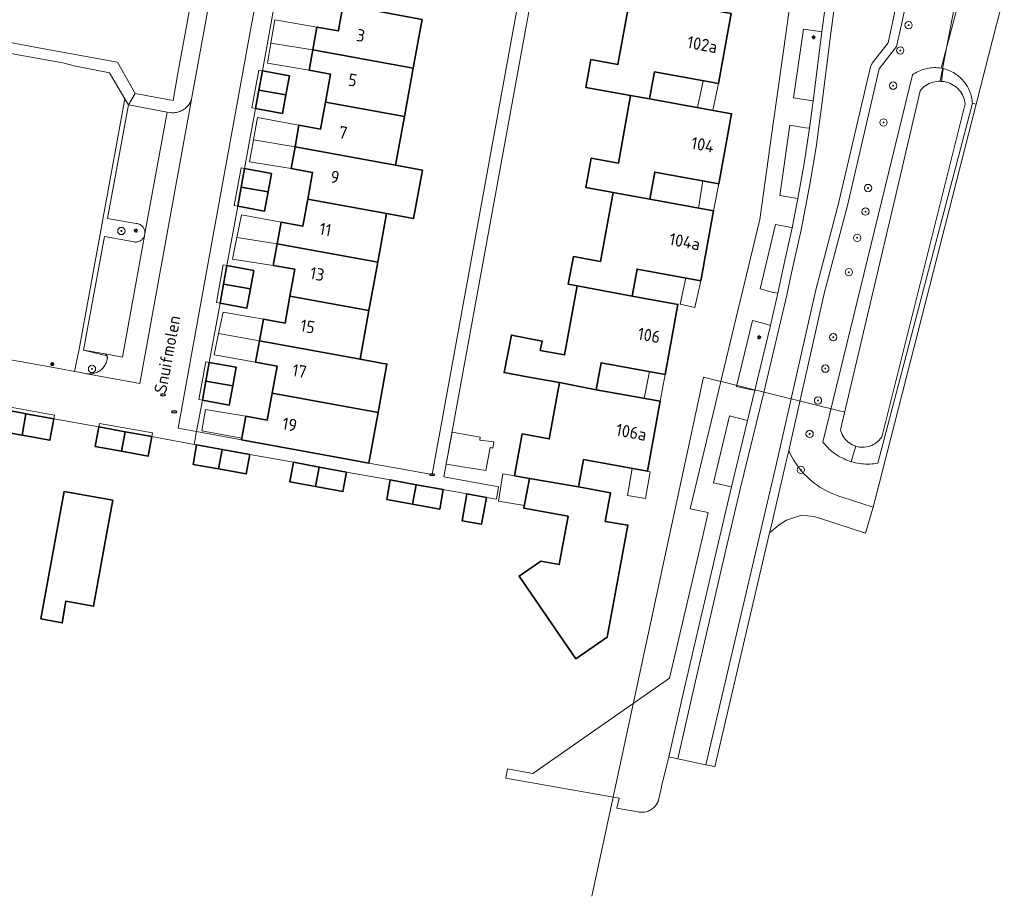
# Model space of a CAD drawing. Header units: metres. Extents: x 152610 to 160096, y 456114 to 462495.
# Tile 310 of 656: x 157500 to 157608, y 459654 to 459751. Entities that reach past the tile are written whole.
import ezdxf
from ezdxf.enums import TextEntityAlignment as Align

# ---------------------------------------------------------------- set-up
doc = ezdxf.new("R2010")
doc.units = ezdxf.units.M
doc.header["$LTSCALE"] = 0.5
doc.layers.get('0').update_dxf_attribs({"linetype": 'CONTINUOUS'})
for name, color, linetype, lineweight in [('B-PV-GR-BEPLANTING_CULTUUR_BOSPLANTSOEN-GV', 251, 'CONTINUOUS', 18), ('B-PV-GR-BOOM-S', 251, 'CONTINUOUS', 25), ('B-PV-GR-HAAG-GV', 251, 'CONTINUOUS', 13), ('B-PV-IE-MEUBILAIR-S', 251, 'CONTINUOUS', 25), ('B-PV-KW-KUNSTWERK_DUIKER-G', 251, 'CONTINUOUS', 18), ('B-PV-OG-BEBOUWING-GV', 6, 'CONTINUOUS', 35), ('B-PV-OG-BEBOUWING-T18', 1, 'CONTINUOUS', 18), ('B-PV-OG-BEBOUWING_OVERBOUWING-GV', 251, 'CONTINUOUS', 18), ('B-PV-OG-BEBOUWING_SCHUUR-GV', 251, 'CONTINUOUS', 18), ('B-PV-OG-TERREIN_BEGROEID-GV', 251, 'CONTINUOUS', 18), ('B-PV-OG-TERREIN_OEVER-GV', 251, 'CONTINUOUS', 18), ('B-PV-OG-TOPOGRAFIE-T18', 1, 'CONTINUOUS', 18), ('B-PV-OG-WATER_SLOOT-GV', 251, 'CONTINUOUS', 18), ('B-PV-VH-GESLOTENVERHARDING_ASFALT-GV', 251, 'CONTINUOUS', 18), ('B-PV-VH-ONVERHARD_ZAND-GV', 251, 'CONTINUOUS', 18), ('B-PV-VH-OPENVERHARDING_BETONSTRAATSTEEN-GV', 251, 'CONTINUOUS', 18), ('B-PV-VH-OPENVERHARDING_TEGEL-GV', 251, 'CONTINUOUS', 18)]:
    doc.layers.add(name, color=color, linetype=linetype, lineweight=lineweight)
doc.styles.add('NLCS-ISO', font='NLCS-ISO.ttf')
doc.styles.add('NLCS-ISO-M750-T18', font='NLCS-ISO.ttf', dxfattribs={"height": 1.35})

# ---------------------------------------------------------------- blocks, each defined once
blk = doc.blocks.new('SIE-MEUBILAIR_PAAL_LICHTMAST-SO')
for points in [[(-0.62, 0), (-1, 0)], [(-0.71, 0.71), (-0.44, 0.44)], [(0, 1), (0, 0.62)], [(0.44, 0.44), (0.71, 0.71)], [(1, 0), (0.62, 0)], [(-0.71, -0.71), (-0.44, -0.44)], [(0, -0.62), (0, -1)], [(0.44, -0.44), (0.71, -0.71)]]:
    blk.add_lwpolyline(points)
blk.add_circle((0, 0), 0.5)
blk = doc.blocks.new('SIE-MEUBILAIR_PUT_RIOOLPUT-SO')
blk.add_ellipse((0, 0), major_axis=(1.25, 0), ratio=0.54)
at = {"style": 'NLCS-ISO'}
blk.add_text('ri', height=0.75, dxfattribs=at).set_placement((-0.04, 0.07), align=Align.MIDDLE_CENTER)
blk = doc.blocks.new('SGR-BOOM_GBKN-SO')
at = {"linetype": 'ByBlock', "lineweight": 18}
h = blk.add_hatch(color=0, dxfattribs=at)
h.dxf.hatch_style = 1
edge = h.paths.add_edge_path()
edge.add_arc((0, 0), 0.25, 0, 360)
at = {"color": 0, "linetype": 'ByBlock', "lineweight": 18}
for radius in [2, 0.25]:
    blk.add_circle((0, 0), radius, dxfattribs=at)
at = {"color": 0, "linetype": 'ByBlock', "lineweight": 18, "style": 'NLCS-ISO'}
blk.add_attdef('SOORT', (2.5, 0), '', height=1.5, dxfattribs=at)

msp = doc.modelspace()

# ---------------------------------------------------------------- linework, layer by layer
at = {"layer": 'B-PV-GR-BEPLANTING_CULTUUR_BOSPLANTSOEN-GV', "flags": 128}
msp.add_lwpolyline([(157603.684, 459755.574), (157600.912, 459745.213), (157601.09, 459745.179), (157601.153, 459745.164), (157601.267, 459745.137), (157601.442, 459745.088), (157601.614, 459745.031), (157601.783, 459744.966), (157601.95, 459744.894), (157602.113, 459744.815), (157602.273, 459744.728), (157602.428, 459744.635), (157602.58, 459744.535), (157602.726, 459744.428), (157602.868, 459744.315), (157603.005, 459744.196), (157603.137, 459744.071), (157603.262, 459743.94), (157603.382, 459743.804), (157603.496, 459743.662), (157603.604, 459743.516), (157603.704, 459743.365), (157603.799, 459743.21), (157603.886, 459743.051), (157603.966, 459742.888), (157604.039, 459742.722), (157604.104, 459742.553), (157604.162, 459742.381), (157604.212, 459742.206), (157604.255, 459742.03), (157604.29, 459741.852), (157604.317, 459741.672), (157604.336, 459741.492), (157604.344, 459741.368), (157604.762, 459741.264), (157606.995, 459750), (157607.78, 459753.07)], dxfattribs=at)
at = {"layer": 'B-PV-GR-HAAG-GV', "flags": 128}
msp.add_lwpolyline([(157511.88, 459741.2), (157511.492, 459741.859), (157509.118, 459728.838), (157508.768, 459726.859), (157506.489, 459714.425), (157505.994, 459711.981), (157506.486, 459711.891), (157507.31, 459711.74), (157507.343, 459711.734), (157507.44, 459711.723), (157507.564, 459711.715), (157507.689, 459711.714), (157507.814, 459711.722), (157507.938, 459711.738), (157508.06, 459711.762), (157508.181, 459711.793), (157508.3, 459711.832), (157508.416, 459711.879), (157508.528, 459711.933), (157508.637, 459711.994), (157508.742, 459712.062), (157508.842, 459712.136), (157508.938, 459712.217), (157509.027, 459712.303), (157509.111, 459712.396), (157509.19, 459712.493), (157509.261, 459712.595), (157509.326, 459712.702), (157509.384, 459712.812), (157509.435, 459712.927), (157509.479, 459713.043), (157509.515, 459713.163), (157509.543, 459713.285), (157509.563, 459713.408), (157509.538, 459713.71), (157506.98, 459714.33), (157509.26, 459726.77), (157512.5, 459726.18), (157512.588, 459726.168), (157512.678, 459726.164), (157512.768, 459726.168), (157512.857, 459726.18), (157512.945, 459726.2), (157513.031, 459726.227), (157513.114, 459726.262), (157513.193, 459726.305), (157513.269, 459726.354), (157513.34, 459726.409), (157513.405, 459726.471), (157513.465, 459726.538), (157513.519, 459726.611), (157513.566, 459726.688), (157513.606, 459726.768), (157513.639, 459726.852), (157513.664, 459726.939), (157513.681, 459727.027), (157513.69, 459727.107), (157513.693, 459727.196), (157513.688, 459727.286), (157513.674, 459727.375), (157513.653, 459727.462), (157513.624, 459727.547), (157513.588, 459727.63), (157513.545, 459727.708), (157513.495, 459727.783), (157513.438, 459727.852), (157513.376, 459727.917), (157513.307, 459727.975), (157513.234, 459728.028), (157513.157, 459728.073), (157513.076, 459728.112), (157512.992, 459728.143), (157512.905, 459728.166), (157512.817, 459728.182), (157512.727, 459728.19), (157509.61, 459728.75)], close=True, dxfattribs=at)
at = {"layer": 'B-PV-KW-KUNSTWERK_DUIKER-G', "flags": 128}
for points in [[(157620.109, 459763.99), (157603.3, 459756.792), (157600.803, 459743.774)], [(157590.379, 459707.543), (157574.907, 459711.371), (157562.659, 459654.486)]]:
    msp.add_lwpolyline(points, dxfattribs=at)
at = {"layer": 'B-PV-OG-BEBOUWING-GV', "flags": 128}
for points in [[(157570.92, 459752.46), (157566.88, 459753.17), (157566.298, 459750), (157565.49, 459745.61), (157562.55, 459746.15), (157561.99, 459743.11), (157566.91, 459742.21), (157568.99, 459741.85), (157569.52, 459744.8), (157576.52, 459743.52), (157577.702, 459750), (157577.92, 459751.19)], [(157544.064, 459750.543), (157535.409, 459752.134), (157535.019, 459750), (157534.89, 459749.29), (157532.53, 459749.72), (157532.076, 459747.226), (157543.091, 459745.216), (157543.965, 459750)], [(157543.091, 459745.216), (157532.076, 459747.226), (157531.67, 459745), (157534.03, 459744.57), (157533.468, 459741.482), (157542.12, 459739.903)], [(157529.52, 459744.39), (157526.57, 459744.92), (157526.182, 459742.811), (157529.131, 459742.273)], [(157529.131, 459742.273), (157526.182, 459742.811), (157525.81, 459740.79), (157528.76, 459740.25)], [(157568.99, 459741.85), (157566.91, 459742.21), (157565.56, 459734.79), (157562.6, 459735.34), (157562.01, 459732.13), (157564.98, 459731.592), (157569.001, 459730.863), (157569.54, 459733.82), (157576.56, 459732.54), (157577.96, 459740.22)], [(157542.12, 459739.903), (157533.468, 459741.482), (157532.93, 459738.53), (157530.57, 459738.96), (157530.136, 459736.6), (157541.149, 459734.591)], [(157541.149, 459734.591), (157530.136, 459736.6), (157529.7, 459734.23), (157532.06, 459733.8), (157531.526, 459730.857), (157540.177, 459729.279), (157543.129, 459728.74), (157544.098, 459734.047), (157541.145, 459734.571)], [(157527.57, 459733.68), (157524.61, 459734.22), (157524.241, 459732.186), (157527.196, 459731.647)], [(157527.196, 459731.647), (157524.241, 459732.186), (157523.86, 459730.09), (157526.81, 459729.55)], [(157569.001, 459730.863), (157564.98, 459731.592), (157563.6, 459724.02), (157560.64, 459724.57), (157560.08, 459721.54), (157561.05, 459721.36), (157567.07, 459720.25), (157567.61, 459723.2), (157574.6, 459721.93), (157575.999, 459729.594)], [(157540.177, 459729.279), (157531.526, 459730.857), (157530.99, 459727.9), (157528.63, 459728.33), (157528.196, 459725.975), (157539.206, 459723.966)], [(157539.206, 459723.966), (157528.196, 459725.975), (157527.76, 459723.61), (157530.12, 459723.18), (157529.585, 459720.232), (157538.235, 459718.653)], [(157525.63, 459723.06), (157522.68, 459723.6), (157522.306, 459721.56), (157525.256, 459721.022)], [(157525.256, 459721.022), (157522.306, 459721.56), (157521.92, 459719.45), (157524.87, 459718.92)], [(157556.16, 459711.3), (157559.12, 459710.76), (157563.14, 459709.99), (157563.68, 459712.94), (157570.69, 459711.66), (157572.089, 459719.324), (157567.07, 459720.25), (157561.05, 459721.36), (157559.67, 459713.8), (157556.998, 459714.289), (157557.199, 459715.317), (157553.854, 459715.972), (157553.049, 459711.867)], [(157538.235, 459718.653), (157529.585, 459720.232), (157529.05, 459717.28), (157526.69, 459717.72), (157526.254, 459715.35), (157537.264, 459713.341)], [(157537.264, 459713.341), (157526.254, 459715.35), (157525.82, 459712.99), (157528.18, 459712.56), (157527.64, 459709.607), (157539.244, 459707.49), (157540.214, 459712.797), (157537.261, 459713.326)], [(157523.69, 459712.44), (157520.74, 459712.98), (157520.368, 459710.934), (157523.319, 459710.396)], [(157523.319, 459710.396), (157520.368, 459710.934), (157519.99, 459708.85), (157522.94, 459708.31)], [(157563.14, 459709.99), (157559.12, 459710.76), (157557.99, 459704.6), (157555.04, 459705.14), (157554.2, 459700.55), (157555.82, 459700.26), (157561.19, 459699.34), (157561.74, 459702.33), (157568.74, 459701.05), (157570.14, 459708.72)], [(157539.244, 459707.49), (157527.64, 459709.607), (157527.1, 459706.65), (157524.74, 459707.08), (157524.27, 459704.5), (157535.28, 459702.49), (157538.231, 459701.949)], [(157500, 459707.476), (157497.891, 459707.859), (157497.46, 459705.5), (157500, 459705.037), (157500.232, 459704.995), (157500.65, 459707.358)], [(157503.71, 459706.8), (157500.65, 459707.358), (157500.232, 459704.995), (157503.27, 459704.44)], [(157511.533, 459705.382), (157508.64, 459705.91), (157508.25, 459703.76), (157511.142, 459703.237)], [(157514.44, 459704.85), (157511.533, 459705.382), (157511.142, 459703.237), (157514.05, 459702.71)], [(157522.159, 459703.449), (157519.36, 459703.96), (157518.97, 459701.81), (157521.768, 459701.304)], [(157525.17, 459702.9), (157522.159, 459703.449), (157521.768, 459701.304), (157524.78, 459700.76)], [(157532.785, 459701.515), (157529.97, 459702.03), (157529.58, 459699.88), (157532.394, 459699.371)], [(157535.77, 459700.97), (157532.785, 459701.515), (157532.394, 459699.371), (157535.38, 459698.83)], [(157543.41, 459699.582), (157540.57, 459700.1), (157540.18, 459697.96), (157543.02, 459697.442)], [(157561.19, 459699.34), (157555.82, 459700.26), (157555.22, 459697), (157560.06, 459696.13), (157559.09, 459690.82), (157557.06, 459691.2), (157554.678, 459689.568), (157560.917, 459680.498), (157564.35, 459682.86), (157566.6, 459695.15), (157564.13, 459695.55), (157564.7, 459698.7)], [(157510.163, 459697.872), (157504.851, 459698.842), (157504.312, 459695.891), (157502.301, 459684.871), (157504.64, 459684.44), (157505.02, 459686.809), (157508.043, 459686.258), (157509.624, 459694.921)], [(157546.38, 459699.04), (157543.41, 459699.582), (157543.02, 459697.442), (157545.99, 459696.9)], [(157551.1, 459698.19), (157548.971, 459698.57), (157548.44, 459695.63), (157550.56, 459695.24)]]:
    msp.add_lwpolyline(points, close=True, dxfattribs=at)
at = {"layer": 'B-PV-OG-BEBOUWING_OVERBOUWING-GV', "flags": 128}
for points in [[(157527.493, 459747.934), (157532.076, 459747.226), (157532.53, 459749.72), (157527.938, 459750.503)], [(157532.076, 459747.226), (157527.493, 459747.934), (157527.116, 459745.761), (157531.67, 459745)], [(157576.52, 459743.52), (157574.841, 459743.827), (157574.242, 459740.896), (157575.909, 459740.593)], [(157525.585, 459737.358), (157530.136, 459736.6), (157530.57, 459738.96), (157526.025, 459739.802)], [(157530.136, 459736.6), (157525.585, 459737.358), (157525.153, 459734.965), (157529.7, 459734.23)], [(157576.56, 459732.54), (157574.811, 459732.859), (157574.357, 459729.892), (157575.999, 459729.594)], [(157523.758, 459726.666), (157528.196, 459725.975), (157528.63, 459728.33), (157524.257, 459729.144)], [(157528.196, 459725.975), (157523.758, 459726.666), (157523.276, 459724.274), (157527.76, 459723.61)], [(157574.6, 459721.93), (157572.963, 459722.227), (157572.324, 459719.366), (157573.946, 459719.004)], [(157521.758, 459716.128), (157526.254, 459715.35), (157526.69, 459717.72), (157522.249, 459718.493)], [(157526.254, 459715.35), (157521.758, 459716.128), (157521.272, 459713.79), (157525.82, 459712.99)], [(157570.69, 459711.66), (157568.959, 459711.976), (157568.389, 459709.038), (157570.14, 459708.72)], [(157524.74, 459707.08), (157520.325, 459707.828), (157519.921, 459705.498), (157524.304, 459704.688)], [(157554.2, 459700.55), (157552.923, 459700.784), (157552.425, 459697.779), (157555.277, 459697.311), (157555.82, 459700.26)], [(157568.74, 459701.05), (157567.078, 459701.354), (157566.559, 459698.395), (157568.521, 459698.051), (157569.037, 459700.996)]]:
    msp.add_lwpolyline(points, close=True, dxfattribs=at)
at = {"layer": 'B-PV-OG-BEBOUWING_SCHUUR-GV', "flags": 128}
msp.add_lwpolyline([(157550.435, 459704.784), (157547.337, 459705.336), (157546.695, 459701.83), (157551.038, 459701.129), (157551.5, 459703.653), (157551.825, 459703.594), (157551.91, 459704.269), (157550.38, 459704.474)], close=True, dxfattribs=at)
at = {"layer": 'B-PV-OG-TERREIN_BEGROEID-GV', "flags": 128}
msp.add_lwpolyline([(157598.41, 459758.53), (157596.574, 459750), (157596.05, 459747.57), (157594.15, 459745.13), (157590.65, 459730.15), (157588.155, 459720.666), (157584.227, 459703.328), (157584.231, 459703.317), (157584.391, 459702.971), (157584.566, 459702.632), (157584.755, 459702.301), (157584.957, 459701.978), (157585.173, 459701.664), (157585.402, 459701.359), (157585.643, 459701.064), (157585.896, 459700.779), (157586.161, 459700.505), (157586.438, 459700.242), (157586.725, 459699.992), (157587.022, 459699.753), (157587.329, 459699.527), (157587.645, 459699.315), (157587.97, 459699.115), (157588.303, 459698.929), (157588.643, 459698.758), (157588.99, 459698.601), (157589.343, 459698.459), (157589.702, 459698.331), (157590.066, 459698.219), (157593.462, 459697.122), (157593.69, 459697.95), (157604.762, 459741.264), (157604.344, 459741.368), (157593.98, 459701.938), (157593.76, 459701.902), (157593.539, 459701.875), (157593.317, 459701.855), (157593.095, 459701.843), (157592.872, 459701.839), (157592.65, 459701.844), (157592.427, 459701.856), (157592.206, 459701.876), (157591.985, 459701.904), (157591.765, 459701.94), (157591.547, 459701.984), (157591.33, 459702.036), (157591.116, 459702.096), (157591.086, 459702.105), (157590.903, 459702.163), (157590.694, 459702.238), (157590.487, 459702.32), (157590.283, 459702.41), (157590.082, 459702.506), (157589.886, 459702.611), (157589.693, 459702.722), (157589.504, 459702.839), (157589.319, 459702.964), (157589.139, 459703.095), (157588.964, 459703.233), (157588.794, 459703.376), (157588.629, 459703.526), (157588.47, 459703.682), (157588.316, 459703.843), (157588.169, 459704.01), (157588.027, 459704.181), (157587.971, 459704.253), (157597.79, 459744.47), (157597.939, 459744.574), (157598.092, 459744.672), (157598.249, 459744.763), (157598.41, 459744.846), (157598.575, 459744.923), (157598.742, 459744.992), (157598.913, 459745.054), (157599.087, 459745.108), (157599.262, 459745.155), (157599.439, 459745.193), (157599.618, 459745.224), (157599.798, 459745.247), (157599.979, 459745.262), (157600.161, 459745.269), (157600.342, 459745.268), (157600.523, 459745.259), (157600.704, 459745.242), (157600.884, 459745.218), (157600.912, 459745.213), (157603.684, 459755.574)], dxfattribs=at)
for points in [[(157587.401, 459749.256), (157585.83, 459749.49), (157584.75, 459741.96), (157586.41, 459741.71), (157586.89, 459741.64), (157587.84, 459749.19)], [(157586.081, 459738.687), (157584.34, 459738.95), (157583.25, 459731.25), (157584.79, 459731.02), (157585.231, 459730.942), (157585.933, 459734.771), (157586.511, 459738.621)], [(157584.151, 459727.815), (157582.77, 459728.08), (157581.08, 459721.05), (157582.53, 459720.65), (157583.03, 459720.548), (157583.811, 459724.139), (157584.6, 459727.728)], [(157581.778, 459717.149), (157580.24, 459717.56), (157578.49, 459710.35), (157579.97, 459710.01), (157580.51, 459709.92), (157582.22, 459717.03)], [(157579.279, 459706.736), (157577.74, 459707.11), (157575.97, 459699.79), (157577.45, 459699.45), (157577.95, 459699.33), (157579.71, 459706.63)]]:
    msp.add_lwpolyline(points, close=True, dxfattribs=at)
at = {"layer": 'B-PV-OG-TERREIN_OEVER-GV', "flags": 128}
for points in [[(157600.342, 459745.268), (157600.161, 459745.269), (157599.979, 459745.262), (157599.798, 459745.247), (157599.618, 459745.224), (157599.439, 459745.193), (157599.262, 459745.155), (157599.087, 459745.108), (157598.913, 459745.054), (157598.742, 459744.992), (157598.575, 459744.923), (157598.41, 459744.846), (157598.249, 459744.763), (157598.092, 459744.672), (157597.939, 459744.574), (157597.79, 459744.47), (157587.971, 459704.253), (157588.027, 459704.181), (157588.169, 459704.01), (157588.316, 459703.843), (157588.47, 459703.682), (157588.629, 459703.526), (157588.794, 459703.376), (157588.964, 459703.233), (157589.139, 459703.095), (157589.319, 459702.964), (157589.504, 459702.839), (157589.693, 459702.722), (157589.886, 459702.611), (157590.082, 459702.506), (157590.283, 459702.41), (157590.487, 459702.32), (157590.694, 459702.238), (157590.903, 459702.163), (157591.086, 459702.105), (157591.562, 459703.8), (157591.375, 459703.869), (157591.194, 459703.953), (157591.021, 459704.051), (157590.856, 459704.163), (157590.7, 459704.287), (157590.555, 459704.424), (157590.422, 459704.571), (157590.3, 459704.729), (157590.192, 459704.896), (157590.098, 459705.072), (157590.017, 459705.254), (157589.952, 459705.442), (157589.916, 459705.574), (157596.3, 459732.717), (157598.629, 459742.745), (157598.769, 459742.903), (157598.92, 459743.051), (157599.081, 459743.187), (157599.253, 459743.31), (157599.433, 459743.42), (157599.622, 459743.516), (157599.817, 459743.598), (157600.017, 459743.665), (157600.222, 459743.716), (157600.43, 459743.751), (157600.641, 459743.771), (157600.852, 459743.775), (157600.957, 459743.768), (157601.153, 459745.164), (157601.09, 459745.179), (157600.912, 459745.213), (157600.884, 459745.218), (157600.704, 459745.242), (157600.523, 459745.259)], [(157601.267, 459745.137), (157601.153, 459745.164), (157600.957, 459743.768), (157601.063, 459743.762), (157601.272, 459743.734), (157601.479, 459743.69), (157601.682, 459743.631), (157601.88, 459743.556), (157602.071, 459743.466), (157602.255, 459743.363), (157602.431, 459743.246), (157602.597, 459743.115), (157602.753, 459742.973), (157602.898, 459742.819), (157603.031, 459742.655), (157603.151, 459742.481), (157603.258, 459742.298), (157603.35, 459742.108), (157603.428, 459741.912), (157603.49, 459741.71), (157603.538, 459741.504), (157603.566, 459741.317), (157594.48, 459704.93), (157594.375, 459704.761), (157594.256, 459704.601), (157594.125, 459704.451), (157593.982, 459704.313), (157593.828, 459704.186), (157593.665, 459704.072), (157593.493, 459703.971), (157593.314, 459703.885), (157593.128, 459703.813), (157592.937, 459703.756), (157592.742, 459703.715), (157592.545, 459703.689), (157592.346, 459703.679), (157592.147, 459703.686), (157591.949, 459703.708), (157591.753, 459703.747), (157591.562, 459703.8), (157591.086, 459702.105), (157591.116, 459702.096), (157591.33, 459702.036), (157591.547, 459701.984), (157591.765, 459701.94), (157591.985, 459701.904), (157592.206, 459701.876), (157592.427, 459701.856), (157592.65, 459701.844), (157592.872, 459701.839), (157593.095, 459701.843), (157593.317, 459701.855), (157593.539, 459701.875), (157593.76, 459701.902), (157593.98, 459701.938), (157604.344, 459741.368), (157604.336, 459741.492), (157604.317, 459741.672), (157604.29, 459741.852), (157604.255, 459742.03), (157604.212, 459742.206), (157604.162, 459742.381), (157604.104, 459742.553), (157604.039, 459742.722), (157603.966, 459742.888), (157603.886, 459743.051), (157603.799, 459743.21), (157603.704, 459743.365), (157603.604, 459743.516), (157603.496, 459743.662), (157603.382, 459743.804), (157603.262, 459743.94), (157603.137, 459744.071), (157603.005, 459744.196), (157602.868, 459744.315), (157602.726, 459744.428), (157602.58, 459744.535), (157602.428, 459744.635), (157602.273, 459744.728), (157602.113, 459744.815), (157601.95, 459744.894), (157601.783, 459744.966), (157601.614, 459745.031), (157601.442, 459745.088)]]:
    msp.add_lwpolyline(points, close=True, dxfattribs=at)
at = {"layer": 'B-PV-OG-WATER_SLOOT-GV', "flags": 128}
msp.add_lwpolyline([(157600.957, 459743.768), (157600.852, 459743.775), (157600.641, 459743.771), (157600.43, 459743.751), (157600.222, 459743.716), (157600.017, 459743.665), (157599.817, 459743.598), (157599.622, 459743.516), (157599.433, 459743.42), (157599.253, 459743.31), (157599.081, 459743.187), (157598.92, 459743.051), (157598.769, 459742.903), (157598.629, 459742.745), (157596.3, 459732.717), (157589.916, 459705.574), (157589.952, 459705.442), (157590.017, 459705.254), (157590.098, 459705.072), (157590.192, 459704.896), (157590.3, 459704.729), (157590.422, 459704.571), (157590.555, 459704.424), (157590.7, 459704.287), (157590.856, 459704.163), (157591.021, 459704.051), (157591.194, 459703.953), (157591.375, 459703.869), (157591.562, 459703.8), (157591.753, 459703.747), (157591.949, 459703.708), (157592.147, 459703.686), (157592.346, 459703.679), (157592.545, 459703.689), (157592.742, 459703.715), (157592.937, 459703.756), (157593.128, 459703.813), (157593.314, 459703.885), (157593.493, 459703.971), (157593.665, 459704.072), (157593.828, 459704.186), (157593.982, 459704.313), (157594.125, 459704.451), (157594.256, 459704.601), (157594.375, 459704.761), (157594.48, 459704.93), (157603.566, 459741.317), (157603.538, 459741.504), (157603.49, 459741.71), (157603.428, 459741.912), (157603.35, 459742.108), (157603.258, 459742.298), (157603.151, 459742.481), (157603.031, 459742.655), (157602.898, 459742.819), (157602.753, 459742.973), (157602.597, 459743.115), (157602.431, 459743.246), (157602.255, 459743.363), (157602.071, 459743.466), (157601.88, 459743.556), (157601.682, 459743.631), (157601.479, 459743.69), (157601.272, 459743.734), (157601.063, 459743.762)], close=True, dxfattribs=at)
at = {"layer": 'B-PV-VH-GESLOTENVERHARDING_ASFALT-GV', "flags": 128}
msp.add_lwpolyline([(157598.866, 459760.768), (157597.855, 459760.946), (157597.432, 459758.74), (157595.596, 459750.21), (157595.121, 459748.004), (157593.361, 459745.744), (157593.176, 459745.358), (157589.683, 459730.404), (157587.188, 459720.92), (157582.874, 459701.884), (157575.153, 459668.893), (157575.721, 459668.769), (157576.13, 459668.68), (157582.131, 459694.321), (157582.294, 459695.016), (157583.848, 459701.656), (157584.227, 459703.328), (157588.155, 459720.666), (157590.65, 459730.15), (157594.15, 459745.13), (157596.05, 459747.57), (157596.574, 459750), (157598.41, 459758.53)], close=True, dxfattribs=at)
for points in [[(157589.273, 459752.308), (157588.832, 459749.065), (157587.882, 459741.515), (157587.503, 459738.496), (157587.227, 459736.551), (157586.92, 459734.611), (157586.582, 459732.676), (157586.212, 459730.746), (157585.576, 459727.512), (157585.181, 459725.719), (157584.788, 459723.925), (157584.397, 459722.131), (157584.007, 459720.337), (157581.482, 459709.686), (157580.682, 459706.396), (157578.923, 459699.099), (157577.343, 459692.429), (157573.795, 459677.118), (157572.071, 459669.563), (157573.802, 459669.187), (157575.153, 459668.893), (157582.874, 459701.884), (157587.188, 459720.92), (157589.683, 459730.404), (157593.176, 459745.358), (157593.361, 459745.744), (157595.121, 459748.004), (157595.596, 459750.21), (157597.432, 459758.74)], [(157588.28, 459752.43), (157587.95, 459750), (157587.84, 459749.19), (157586.89, 459741.64), (157586.511, 459738.621), (157585.933, 459734.771), (157585.231, 459730.942), (157584.6, 459727.728), (157583.811, 459724.139), (157583.03, 459720.548), (157582.22, 459717.03), (157580.51, 459709.92), (157579.71, 459706.63), (157577.95, 459699.33), (157576.37, 459692.66), (157572.82, 459677.34), (157571.094, 459669.776), (157572.071, 459669.563), (157573.795, 459677.118), (157577.343, 459692.429), (157578.923, 459699.099), (157580.682, 459706.396), (157581.482, 459709.686), (157584.007, 459720.337), (157584.397, 459722.131), (157584.788, 459723.925), (157585.181, 459725.719), (157585.576, 459727.512), (157586.212, 459730.746), (157586.582, 459732.676), (157586.92, 459734.611), (157587.227, 459736.551), (157587.503, 459738.496), (157587.882, 459741.515), (157588.832, 459749.065), (157589.273, 459752.308)]]:
    msp.add_lwpolyline(points, dxfattribs=at)
at = {"layer": 'B-PV-VH-ONVERHARD_ZAND-GV', "flags": 128}
msp.add_lwpolyline([(157511.88, 459741.2), (157511.492, 459741.859), (157509.118, 459728.838), (157508.768, 459726.859), (157506.489, 459714.425), (157505.994, 459711.981), (157506.486, 459711.891), (157507.31, 459711.74), (157507.316, 459711.739), (157507.343, 459711.734), (157507.44, 459711.723), (157507.564, 459711.715), (157507.689, 459711.714), (157507.814, 459711.722), (157507.938, 459711.738), (157508.06, 459711.762), (157508.181, 459711.793), (157508.3, 459711.832), (157508.416, 459711.879), (157508.528, 459711.933), (157508.637, 459711.994), (157508.742, 459712.062), (157508.842, 459712.136), (157508.938, 459712.217), (157509.027, 459712.303), (157509.111, 459712.396), (157509.19, 459712.493), (157509.261, 459712.595), (157509.326, 459712.702), (157509.384, 459712.812), (157509.435, 459712.927), (157509.479, 459713.043), (157509.515, 459713.163), (157509.543, 459713.285), (157509.563, 459713.408), (157509.565, 459713.415), (157509.567, 459713.422), (157509.569, 459713.43), (157509.57, 459713.437), (157509.572, 459713.444), (157509.573, 459713.451), (157509.574, 459713.459), (157509.576, 459713.466), (157509.577, 459713.473), (157509.578, 459713.481), (157509.578, 459713.488), (157509.579, 459713.495), (157509.579, 459713.503), (157509.58, 459713.51), (157509.58, 459713.518), (157509.58, 459713.525), (157509.58, 459713.532), (157509.58, 459713.54), (157509.579, 459713.547), (157509.579, 459713.555), (157509.578, 459713.562), (157509.578, 459713.569), (157509.577, 459713.577), (157509.576, 459713.584), (157509.575, 459713.592), (157509.574, 459713.599), (157509.572, 459713.606), (157509.571, 459713.613), (157509.569, 459713.621), (157509.568, 459713.628), (157509.566, 459713.634), (157509.565, 459713.637), (157509.564, 459713.641), (157509.563, 459713.644), (157509.562, 459713.648), (157509.561, 459713.651), (157509.56, 459713.655), (157509.559, 459713.658), (157509.558, 459713.662), (157509.557, 459713.665), (157509.555, 459713.669), (157509.554, 459713.672), (157509.553, 459713.676), (157509.552, 459713.679), (157509.55, 459713.683), (157509.549, 459713.686), (157509.547, 459713.69), (157509.545, 459713.693), (157509.538, 459713.71), (157509.537, 459713.713), (157509.535, 459713.716), (157509.533, 459713.72), (157509.532, 459713.723), (157509.53, 459713.726), (157509.528, 459713.729), (157509.526, 459713.733), (157509.525, 459713.736), (157509.522, 459713.741), (157509.519, 459713.746), (157509.517, 459713.749), (157509.515, 459713.752), (157509.513, 459713.755), (157509.511, 459713.758), (157509.509, 459713.761), (157509.506, 459713.766), (157509.502, 459713.772), (157509.497, 459713.778), (157509.493, 459713.784), (157509.488, 459713.79), (157509.484, 459713.795), (157509.479, 459713.801), (157509.474, 459713.807), (157509.469, 459713.812), (157509.464, 459713.818), (157509.459, 459713.823), (157509.454, 459713.828), (157509.448, 459713.834), (157509.443, 459713.839), (157509.438, 459713.844), (157509.432, 459713.848), (157509.426, 459713.853), (157509.42, 459713.858), (157509.415, 459713.863), (157509.409, 459713.867), (157509.403, 459713.871), (157509.397, 459713.876), (157509.391, 459713.88), (157509.384, 459713.884), (157509.378, 459713.888), (157509.372, 459713.892), (157509.365, 459713.895), (157509.359, 459713.899), (157509.352, 459713.902), (157509.346, 459713.906), (157509.339, 459713.909), (157506.98, 459714.33), (157509.26, 459726.77), (157512.5, 459726.18), (157512.588, 459726.168), (157512.678, 459726.164), (157512.768, 459726.168), (157512.857, 459726.18), (157512.945, 459726.2), (157513.031, 459726.227), (157513.114, 459726.262), (157513.193, 459726.305), (157513.269, 459726.354), (157513.34, 459726.409), (157513.405, 459726.471), (157513.465, 459726.538), (157513.519, 459726.611), (157513.566, 459726.688), (157513.606, 459726.768), (157513.639, 459726.852), (157513.664, 459726.939), (157513.681, 459727.027), (157513.69, 459727.107), (157513.693, 459727.196), (157513.688, 459727.286), (157513.674, 459727.375), (157513.653, 459727.462), (157513.624, 459727.547), (157513.588, 459727.63), (157513.545, 459727.708), (157513.495, 459727.783), (157513.438, 459727.852), (157513.376, 459727.917), (157513.307, 459727.975), (157513.234, 459728.028), (157513.157, 459728.073), (157513.076, 459728.112), (157512.992, 459728.143), (157512.905, 459728.166), (157512.817, 459728.182), (157512.727, 459728.19), (157509.61, 459728.75)], close=True, dxfattribs=at)
at = {"layer": 'B-PV-VH-OPENVERHARDING_BETONSTRAATSTEEN-GV', "flags": 128}
for points in [[(157522.161, 459760.362), (157520.281, 459750), (157518.87, 459742.22), (157518.837, 459741.991), (157513.148, 459710.67), (157507.343, 459711.734), (157507.316, 459711.739), (157507.31, 459711.74), (157506.486, 459711.891), (157505.994, 459711.981), (157504.466, 459712.261), (157500.018, 459713.076), (157500, 459713.079), (157498.781, 459713.28)], [(157584.545, 459753.47), (157584.057, 459750), (157584.016, 459749.707), (157582.961, 459742.22), (157582.526, 459739.133), (157581.453, 459731.508), (157581.05, 459728.65), (157580.979, 459728.356), (157579.337, 459721.506), (157578.472, 459717.901), (157576.755, 459710.744), (157575.987, 459707.538), (157573.44, 459696.92), (157575.39, 459696.54), (157574.75, 459693.66), (157571.89, 459681.48), (157571.16, 459678.38), (157556.19, 459667.93), (157553.426, 459668.435), (157553.247, 459667.42), (157565.635, 459665.228), (157565.397, 459664.137), (157567.678, 459663.734), (157567.724, 459663.724), (157567.847, 459663.704), (157567.972, 459663.691), (157568.097, 459663.687), (157568.223, 459663.69), (157568.348, 459663.701), (157568.472, 459663.721), (157568.594, 459663.748), (157568.715, 459663.783), (157568.833, 459663.825), (157568.948, 459663.875), (157569.059, 459663.932), (157569.167, 459663.997), (157569.271, 459664.067), (157569.369, 459664.145), (157569.463, 459664.228), (157569.551, 459664.318), (157569.633, 459664.412), (157569.709, 459664.512), (157569.779, 459664.617), (157569.842, 459664.725), (157569.897, 459664.838), (157569.946, 459664.953), (157569.972, 459665.029), (157570.214, 459666.119), (157570.229, 459666.162), (157570.262, 459666.283), (157570.287, 459666.406), (157570.305, 459666.53), (157571.094, 459669.776), (157572.82, 459677.34), (157576.37, 459692.66), (157577.95, 459699.33), (157577.45, 459699.45), (157575.97, 459699.79), (157577.74, 459707.11), (157579.279, 459706.736), (157579.71, 459706.63), (157580.51, 459709.92), (157579.97, 459710.01), (157578.49, 459710.35), (157580.24, 459717.56), (157581.778, 459717.149), (157582.22, 459717.03), (157583.03, 459720.548), (157582.53, 459720.65), (157581.08, 459721.05), (157582.77, 459728.08), (157584.151, 459727.815), (157584.6, 459727.728), (157585.231, 459730.942), (157584.79, 459731.02), (157583.25, 459731.25), (157584.34, 459738.95), (157586.081, 459738.687), (157586.511, 459738.621), (157586.89, 459741.64), (157586.41, 459741.71), (157584.75, 459741.96), (157585.83, 459749.49), (157587.401, 459749.256), (157587.84, 459749.19), (157587.95, 459750), (157588.28, 459752.43)], [(157497.97, 459708.26), (157500, 459707.889), (157503.78, 459707.2), (157503.71, 459706.8), (157508.64, 459705.91), (157508.71, 459706.3), (157514.51, 459705.25), (157514.44, 459704.85), (157519.103, 459703.998), (157519.358, 459705.399), (157517.328, 459705.77), (157519.94, 459720.09), (157525.385, 459749.999), (157525.76, 459752.06)]]:
    msp.add_lwpolyline(points, dxfattribs=at)
for points in [[(157513.148, 459710.67), (157518.837, 459741.991), (157518.804, 459741.864), (157518.764, 459741.74), (157518.716, 459741.618), (157518.661, 459741.5), (157518.598, 459741.385), (157518.529, 459741.274), (157518.453, 459741.168), (157518.37, 459741.066), (157518.282, 459740.97), (157518.188, 459740.879), (157518.088, 459740.794), (157517.984, 459740.715), (157517.875, 459740.643), (157517.761, 459740.578), (157517.644, 459740.52), (157517.524, 459740.469), (157517.4, 459740.425), (157517.275, 459740.389), (157517.147, 459740.361), (157517.018, 459740.341), (157516.887, 459740.329), (157516.757, 459740.324), (157516.626, 459740.328), (157516.496, 459740.339), (157516.461, 459740.344), (157516.13, 459740.402), (157513.69, 459727.107), (157513.681, 459727.027), (157513.664, 459726.939), (157513.639, 459726.852), (157511.23, 459713.56), (157509.339, 459713.909), (157509.346, 459713.906), (157509.352, 459713.902), (157509.359, 459713.899), (157509.365, 459713.895), (157509.372, 459713.892), (157509.378, 459713.888), (157509.384, 459713.884), (157509.391, 459713.88), (157509.397, 459713.876), (157509.403, 459713.871), (157509.409, 459713.867), (157509.415, 459713.863), (157509.42, 459713.858), (157509.426, 459713.853), (157509.432, 459713.848), (157509.438, 459713.844), (157509.443, 459713.839), (157509.448, 459713.834), (157509.454, 459713.828), (157509.459, 459713.823), (157509.464, 459713.818), (157509.469, 459713.812), (157509.474, 459713.807), (157509.479, 459713.801), (157509.484, 459713.795), (157509.488, 459713.79), (157509.493, 459713.784), (157509.497, 459713.778), (157509.502, 459713.772), (157509.506, 459713.766), (157509.509, 459713.761), (157509.511, 459713.758), (157509.513, 459713.755), (157509.515, 459713.752), (157509.517, 459713.749), (157509.519, 459713.746), (157509.522, 459713.741), (157509.525, 459713.736), (157509.526, 459713.733), (157509.528, 459713.729), (157509.53, 459713.726), (157509.532, 459713.723), (157509.533, 459713.72), (157509.535, 459713.716), (157509.537, 459713.713), (157509.538, 459713.71), (157509.545, 459713.693), (157509.547, 459713.69), (157509.549, 459713.686), (157509.55, 459713.683), (157509.552, 459713.679), (157509.553, 459713.676), (157509.554, 459713.672), (157509.555, 459713.669), (157509.557, 459713.665), (157509.558, 459713.662), (157509.559, 459713.658), (157509.56, 459713.655), (157509.561, 459713.651), (157509.562, 459713.648), (157509.563, 459713.644), (157509.564, 459713.641), (157509.565, 459713.637), (157509.566, 459713.634), (157509.568, 459713.628), (157509.569, 459713.621), (157509.571, 459713.613), (157509.572, 459713.606), (157509.574, 459713.599), (157509.575, 459713.592), (157509.576, 459713.584), (157509.577, 459713.577), (157509.578, 459713.569), (157509.578, 459713.562), (157509.579, 459713.555), (157509.579, 459713.547), (157509.58, 459713.54), (157509.58, 459713.532), (157509.58, 459713.525), (157509.58, 459713.518), (157509.58, 459713.51), (157509.579, 459713.503), (157509.579, 459713.495), (157509.578, 459713.488), (157509.578, 459713.481), (157509.577, 459713.473), (157509.576, 459713.466), (157509.574, 459713.459), (157509.573, 459713.451), (157509.572, 459713.444), (157509.57, 459713.437), (157509.569, 459713.43), (157509.567, 459713.422), (157509.565, 459713.415), (157509.563, 459713.408), (157509.543, 459713.285), (157509.515, 459713.163), (157509.479, 459713.043), (157509.435, 459712.927), (157509.384, 459712.812), (157509.326, 459712.702), (157509.261, 459712.595), (157509.19, 459712.493), (157509.111, 459712.396), (157509.027, 459712.303), (157508.938, 459712.217), (157508.842, 459712.136), (157508.742, 459712.062), (157508.637, 459711.994), (157508.528, 459711.933), (157508.416, 459711.879), (157508.3, 459711.832), (157508.181, 459711.793), (157508.06, 459711.762), (157507.938, 459711.738), (157507.814, 459711.722), (157507.689, 459711.714), (157507.564, 459711.715), (157507.44, 459711.723), (157507.343, 459711.734)], [(157516.13, 459740.402), (157511.88, 459741.2), (157509.61, 459728.75), (157512.727, 459728.19), (157512.817, 459728.182), (157512.905, 459728.166), (157512.992, 459728.143), (157513.076, 459728.112), (157513.157, 459728.073), (157513.234, 459728.028), (157513.307, 459727.975), (157513.376, 459727.917), (157513.438, 459727.852), (157513.495, 459727.783), (157513.545, 459727.708), (157513.588, 459727.63), (157513.624, 459727.547), (157513.653, 459727.462), (157513.674, 459727.375), (157513.688, 459727.286), (157513.693, 459727.196), (157513.69, 459727.107)], [(157511.23, 459713.56), (157513.639, 459726.852), (157513.606, 459726.768), (157513.566, 459726.688), (157513.519, 459726.611), (157513.465, 459726.538), (157513.405, 459726.471), (157513.34, 459726.409), (157513.269, 459726.354), (157513.193, 459726.305), (157513.114, 459726.262), (157513.031, 459726.227), (157512.945, 459726.2), (157512.857, 459726.18), (157512.768, 459726.168), (157512.678, 459726.164), (157512.588, 459726.168), (157512.5, 459726.18), (157509.26, 459726.77), (157506.98, 459714.33), (157509.339, 459713.909)], [(157584.231, 459703.317), (157584.227, 459703.328), (157583.848, 459701.656), (157582.294, 459695.016), (157582.131, 459694.321), (157583.194, 459695.168), (157583.986, 459695.701), (157585.626, 459696.238), (157587.003, 459696.086), (157587.474, 459695.933), (157592.627, 459694.258), (157593.462, 459697.122), (157590.066, 459698.219), (157589.702, 459698.331), (157589.343, 459698.459), (157588.99, 459698.601), (157588.643, 459698.758), (157588.303, 459698.929), (157587.97, 459699.115), (157587.645, 459699.315), (157587.329, 459699.527), (157587.022, 459699.753), (157586.725, 459699.992), (157586.438, 459700.242), (157586.161, 459700.505), (157585.896, 459700.779), (157585.643, 459701.064), (157585.402, 459701.359), (157585.173, 459701.664), (157584.957, 459701.978), (157584.755, 459702.301), (157584.566, 459702.632), (157584.391, 459702.971)]]:
    msp.add_lwpolyline(points, close=True, dxfattribs=at)
at = {"layer": 'B-PV-VH-OPENVERHARDING_TEGEL-GV', "flags": 128}
for points in [[(157520.216, 459760.644), (157518.283, 459750), (157517.312, 459744.653), (157516.77, 459741.67), (157512.64, 459742.45), (157511.88, 459741.2), (157516.13, 459740.402), (157516.461, 459740.344), (157516.496, 459740.339), (157516.626, 459740.328), (157516.757, 459740.324), (157516.887, 459740.329), (157517.018, 459740.341), (157517.147, 459740.361), (157517.275, 459740.389), (157517.4, 459740.425), (157517.524, 459740.469), (157517.644, 459740.52), (157517.761, 459740.578), (157517.875, 459740.643), (157517.984, 459740.715), (157518.088, 459740.794), (157518.188, 459740.879), (157518.282, 459740.97), (157518.37, 459741.066), (157518.453, 459741.168), (157518.529, 459741.274), (157518.598, 459741.385), (157518.661, 459741.5), (157518.716, 459741.618), (157518.764, 459741.74), (157518.804, 459741.864), (157518.837, 459741.991), (157518.87, 459742.22), (157520.281, 459750), (157522.161, 459760.362)], [(157555.6, 459757.87), (157554.164, 459750), (157545.16, 459700.68), (157538.231, 459701.949), (157535.28, 459702.49), (157524.27, 459704.5), (157519.358, 459705.399), (157519.103, 459703.998), (157519.36, 459703.96), (157522.159, 459703.449), (157525.17, 459702.9), (157529.97, 459702.03), (157532.785, 459701.515), (157535.77, 459700.97), (157540.57, 459700.1), (157543.41, 459699.582), (157546.38, 459699.04), (157548.971, 459698.57), (157551.1, 459698.19), (157552.193, 459697.99), (157552.44, 459699.34), (157546.441, 459700.44), (157555.512, 459749.999), (157556.909, 459757.633)], [(157525.76, 459752.06), (157525.385, 459749.999), (157519.94, 459720.09), (157517.328, 459705.77), (157519.358, 459705.399), (157519.99, 459708.85), (157519.59, 459708.92), (157520.35, 459713.05), (157520.74, 459712.98), (157521.92, 459719.45), (157521.53, 459719.53), (157522.28, 459723.67), (157522.68, 459723.6), (157523.86, 459730.09), (157523.47, 459730.16), (157524.22, 459734.29), (157524.61, 459734.22), (157525.81, 459740.79), (157525.42, 459740.86), (157526.17, 459745), (157526.57, 459744.92), (157527.493, 459750), (157527.749, 459751.41)]]:
    msp.add_lwpolyline(points, dxfattribs=at)
msp.add_lwpolyline([(157488.17, 459750), (157473.467, 459752.697), (157473.24, 459751.47), (157477.952, 459750.633), (157478.951, 459750.456), (157483.85, 459749.57), (157494.87, 459747.56), (157497.821, 459747.022), (157500, 459746.633), (157504.71, 459745.78), (157505.95, 459745.46), (157509.82, 459744.7), (157510.286, 459743.908), (157511.492, 459741.859), (157511.88, 459741.2), (157512.64, 459742.45), (157510.702, 459745.865), (157501.643, 459747.527), (157499.538, 459747.913)], close=True, dxfattribs=at)

# ---------------------------------------------------------------- block references
at = {"layer": 'B-PV-GR-BOOM-S', "xscale": 0.2, "yscale": 0.2, "zscale": 0.2}
for p in [(157597.361, 459749.919), (157596.45, 459747.145), (157595.674, 459743.298), (157594.611, 459739.262), (157592.917, 459732.082), (157592.64, 459729.496), (157511.111, 459727.375), (157591.726, 459726.631), (157590.811, 459722.858), (157589.105, 459715.728), (157507.894, 459712.258), (157588.238, 459712.294), (157587.434, 459708.81), (157586.519, 459705.138), (157585.556, 459701.202)]:
    msp.add_blockref('SGR-BOOM_GBKN-SO', p, dxfattribs=at)
at = {"layer": 'B-PV-IE-MEUBILAIR-S', "xscale": 0.2, "yscale": 0.2, "zscale": 0.2}
for name, p in [('SIE-MEUBILAIR_PAAL_LICHTMAST-SO', (157586.956, 459748.592)), ('SIE-MEUBILAIR_PAAL_LICHTMAST-SO', (157512.691, 459727.423)), ('SIE-MEUBILAIR_PAAL_LICHTMAST-SO', (157580.998, 459715.737)), ('SIE-MEUBILAIR_PAAL_LICHTMAST-SO', (157503.541, 459712.797)), ('SIE-MEUBILAIR_PUT_RIOOLPUT-SO', (157515.67, 459709.428)), ('SIE-MEUBILAIR_PUT_RIOOLPUT-SO', (157516.891, 459707.564)), ('SIE-MEUBILAIR_PUT_RIOOLPUT-SO', (157545.16, 459700.68))]:
    msp.add_blockref(name, p, dxfattribs=at)

# ---------------------------------------------------------------- texts
at = {"layer": 'B-PV-OG-BEBOUWING-T18', "style": 'NLCS-ISO-M750-T18'}
for s, rotation, p in [('3', 349.7, (157537.343, 459748.8)), ('102a', 349.6, (157574.761, 459747.804)), ('5', 349.7, (157536.451, 459743.906)), ('7', 349.6, (157535.404, 459738.163)), ('104', 349.7, (157574.801, 459736.828)), ('9', 349.6, (157534.512, 459733.284)), ('11', 349.6, (157533.465, 459727.538)), ('104a', 349.6, (157572.84, 459726.211)), ('13', 349.6, (157532.571, 459722.657)), ('15', 349.6, (157531.524, 459716.912)), ('106', 349.6, (157568.93, 459715.941)), ('17', 349.6, (157530.627, 459712.034)), ('19', 349.7, (157529.555, 459706.172)), ('106a', 349.6, (157566.981, 459705.334))]:
    msp.add_text(s, height=1.35, rotation=rotation, dxfattribs=at).set_placement(p, align=Align.MIDDLE)
at = {"layer": 'B-PV-OG-TOPOGRAFIE-T18', "style": 'NLCS-ISO-M750-T18'}
msp.add_text('Snuifmolen', height=1.35, rotation=79.2, dxfattribs=at).set_placement((157516.143, 459713.858), align=Align.MIDDLE)

doc.saveas('drawing.dxf')
